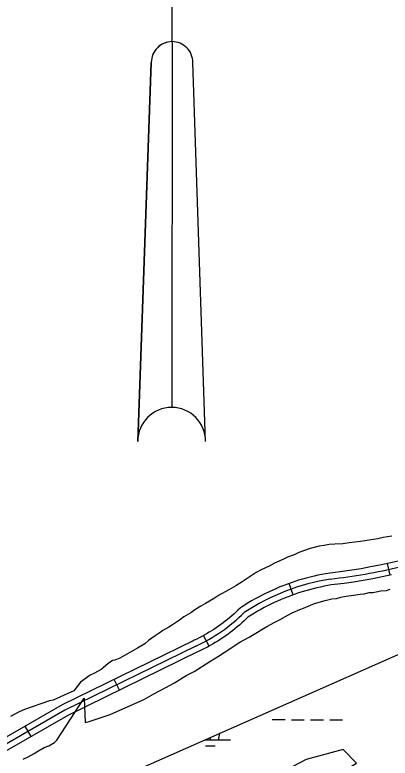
# Model space of a CAD drawing. Extents: x 3219052 to 3256913, y 800770 to 826146.
# Drawn here: x 3248322 to 3249262, y 819609 to 821468 of the extents above; entities that cross this region are included whole.
import ezdxf

# ---------------------------------------------------------------- set-up
doc = ezdxf.new("R2010")
doc.units = 0
for name, color, linetype in [('V-ANNO-SYMB', 7, 'Continuous'), ('V-ROAD-CNTR', 7, 'Continuous'), ('V-SITE-VEGE', 7, 'Continuous'), ('V-TOPO-SHOR', 7, 'Continuous'), ('V-WETL-SWMP', 7, 'Continuous')]:
    doc.layers.add(name, color=color, linetype=linetype)

msp = doc.modelspace()

# ---------------------------------------------------------------- linework, layer by layer
at = {"layer": 'V-ANNO-SYMB'}
for p, q in [((3248716, 821400.7), (3248716.4, 821725.7)), ((3248716, 821400.7), (3248714.9, 820485.7)), ((3248716, 821400.7), (3248714.9, 820485.7)), ((3248629.8, 820400.8), (3248663.9, 821348.8)), ((3248663.9, 821348.8), (3248629.8, 820400.8)), ((3248799.8, 820400.6), (3248767.9, 821348.7))]:
    msp.add_line(p, q, dxfattribs=at)
for centre, radius, start, end in [((3248715.9, 821348.7), 52, 89.93, 179.9333), ((3248715.9, 821348.7), 52, 89.9366, 179.9333), ((3248715.9, 821348.7), 52, 359.9333, 89.9366), ((3248714.8, 820400.7), 85, 89.9333, 179.9333), ((3248714.8, 820400.7), 85, 89.9333, 179.9333), ((3248714.8, 820400.7), 85, 359.9333, 89.9333), ((3248714.8, 820400.7), 85, 359.9333, 89.9333)]:
    msp.add_arc(centre, radius, start, end, dxfattribs=at)
at = {"layer": 'V-ROAD-CNTR'}
for p, q in [((3249261.5, 820066), (3249255.2, 820095.4)), ((3249018.8, 820017.1), (3249008.7, 820045.4)), ((3248808.9, 819888.9), (3248794.6, 819915.3)), ((3248583.9, 819778.5), (3248570.7, 819805.4)), ((3248363.5, 819662.9), (3248348.6, 819688.9))]:
    msp.add_line(p, q, dxfattribs=at)
for points in [[(3249282, 820101.6), (3249258.7, 820096.1), (3249235.6, 820091.2), (3249212.4, 820086.7), (3249188.9, 820082.4), (3249165.5, 820078.7), (3249142.1, 820075.3), (3249118.5, 820072.3), (3249110.3, 820071.4), (3249100.1, 820069.7), (3249090.3, 820067.9), (3249080.7, 820065.9), (3249071, 820063.7), (3249061.3, 820061.4), (3249051.8, 820058.9), (3249042.2, 820056.2), (3249032.6, 820053.4), (3249023.2, 820050.4), (3249013.8, 820047.2), (3249004.5, 820043.8), (3248995.2, 820040.4), (3248985.9, 820036.7), (3248976.8, 820032.9), (3248967.7, 820028.9), (3248958.7, 820024.8), (3248949.7, 820020.5), (3248940.9, 820016.1), (3248932, 820011.4), (3248923.4, 820006.7), (3248914.7, 820001.8), (3248906.2, 819996.7), (3248897.8, 819991.5), (3248889.4, 819986.2), (3248886.7, 819984.4), (3248880.6, 819978.4), (3248875.5, 819973.6), (3248870.3, 819968.9), (3248865.1, 819964.2), (3248859.7, 819959.7), (3248854.3, 819955.2), (3248848.8, 819950.8), (3248843.3, 819946.6), (3248837.7, 819942.5), (3248831.9, 819938.4), (3248826.1, 819934.4), (3248820.3, 819930.5), (3248814.4, 819926.8), (3248808.4, 819923.2), (3248802.3, 819919.6), (3248796.2, 819916.1), (3248790.1, 819912.8), (3248783.9, 819909.6), (3248777.6, 819906.5), (3248771.2, 819903.4), (3248768.6, 819902.2), (3248440.8, 819741.9), (3248191.5, 819598.6)], [(3249265.3, 820066.8), (3249241.6, 820061.8), (3249217.9, 820057.2), (3249194, 820052.8), (3249170, 820049), (3249146.1, 820045.6), (3249122, 820042.5), (3249114.3, 820041.7), (3249105.4, 820040.2), (3249096.2, 820038.4), (3249087, 820036.5), (3249077.7, 820034.5), (3249068.7, 820032.3), (3249059.6, 820029.9), (3249050.5, 820027.4), (3249041.5, 820024.7), (3249032.6, 820021.8), (3249023.6, 820018.8), (3249014.8, 820015.7), (3249006, 820012.4), (3248997.2, 820008.9), (3248988.6, 820005.3), (3248980, 820001.5), (3248971.4, 819997.6), (3248962.9, 819993.5), (3248954.5, 819989.4), (3248946.2, 819985), (3248938, 819980.5), (3248929.8, 819975.8), (3248921.7, 819971.1), (3248913.7, 819966.1), (3248905.8, 819961.1), (3248905.7, 819961), (3248901.4, 819956.8), (3248895.9, 819951.6), (3248890.4, 819946.6), (3248884.7, 819941.5), (3248879, 819936.6), (3248873.2, 819931.9), (3248867.3, 819927.2), (3248861.3, 819922.6), (3248855.2, 819918.1), (3248849.1, 819913.8), (3248842.9, 819909.5), (3248836.6, 819905.4), (3248830.2, 819901.3), (3248823.8, 819897.4), (3248817.3, 819893.6), (3248810.8, 819889.9), (3248804.1, 819886.3), (3248797.4, 819882.8), (3248790.7, 819879.5), (3248783.9, 819876.3), (3248781.5, 819875.1), (3248454.9, 819715.4), (3248205.9, 819572.3)], [(3248775, 819888.7), (3248447.9, 819728.6), (3248198.7, 819585.4), (3247859.2, 819406.5)]]:
    msp.add_lwpolyline(points, dxfattribs=at)
for centre, radius, start, end in [((3248961.2, 821422.1), 1373.9, 276.3124, 283.6481), ((3249200.1, 819510), 553.6, 99.1228, 123.2935), ((3248601.9, 820267.7), 416.7, 294.5497, 314.9309)]:
    msp.add_arc(centre, radius, start, end, dxfattribs=at)
at = {"layer": 'V-SITE-VEGE'}
for p, q in [((3249231.1, 820156.7), (3249187, 820150.8)), ((3249243.9, 820160.2), (3249231.1, 820156.7)), ((3249265.9, 820163.7), (3249243.9, 820160.2)), ((3249083.7, 820139), (3249061.7, 820133.1)), ((3249096.5, 820140.2), (3249083.7, 820139)), ((3249109.2, 820142.5), (3249096.5, 820140.2)), ((3249123.2, 820143.7), (3249109.2, 820142.5)), ((3249142.9, 820144.9), (3249123.2, 820143.7)), ((3249159.1, 820147.3), (3249142.9, 820144.9)), ((3249187, 820150.8), (3249159.1, 820147.3)), ((3249032.7, 820122.6), (3249021.1, 820116.8)), ((3249050.1, 820128.5), (3249032.7, 820122.6)), ((3249061.7, 820133.1), (3249050.1, 820128.5)), ((3248993.2, 820105.1), (3248972.4, 820095.8)), ((3249004.8, 820111), (3248993.2, 820105.1)), ((3249021.1, 820116.8), (3249004.8, 820111)), ((3248958.4, 820088.8), (3248938.7, 820079.5)), ((3248972.4, 820095.8), (3248958.4, 820088.8)), ((3248926, 820072.5), (3248906.3, 820059.7)), ((3248938.7, 820079.5), (3248926, 820072.5)), ((3248891.2, 820049.2), (3248875, 820039.9)), ((3248906.3, 820059.7), (3248891.2, 820049.2)), ((3248857.6, 820029.4), (3248832.1, 820015.4)), ((3248875, 820039.9), (3248857.6, 820029.4)), ((3249226.7, 820024.4), (3249238.3, 820026.7)), ((3249238.3, 820026.7), (3249252.3, 820027.9)), ((3249252.3, 820027.9), (3249261.5, 820031.4)), ((3248832.1, 820015.4), (3248819.3, 820007.3)), ((3249126.9, 820007.9), (3249138.5, 820011.4)), ((3249138.5, 820011.4), (3249151.3, 820013.8)), ((3249151.3, 820013.8), (3249169.9, 820016.1)), ((3249169.9, 820016.1), (3249186.1, 820018.5)), ((3249186.1, 820018.5), (3249196.6, 820019.7)), ((3249196.6, 820019.7), (3249209.3, 820023.2)), ((3249209.3, 820023.2), (3249218.6, 820023.2)), ((3249218.6, 820023.2), (3249226.7, 820024.4)), ((3248799.6, 819995.6), (3248788, 819988.6)), ((3248819.3, 820007.3), (3248799.6, 819995.6)), ((3249044.6, 819983.4), (3249062, 819991.5)), ((3249062, 819991.5), (3249072.4, 819995)), ((3249072.4, 819995), (3249099.1, 820003.2)), ((3249099.1, 820003.2), (3249115.3, 820006.7)), ((3249115.3, 820006.7), (3249126.9, 820007.9)), ((3248762.5, 819972.3), (3248745.1, 819961.8)), ((3248772.9, 819979.3), (3248762.5, 819972.3)), ((3248788, 819988.6), (3248772.9, 819979.3)), ((3249005.1, 819965.9), (3249016.7, 819971.7)), ((3249016.7, 819971.7), (3249035.3, 819979.9)), ((3249035.3, 819979.9), (3249044.6, 819983.4)), ((3248734.7, 819953.7), (3248717.3, 819942.1)), ((3248745.1, 819961.8), (3248734.7, 819953.7)), ((3248972.7, 819948.4), (3248986.6, 819955.4)), ((3248986.6, 819955.4), (3249005.1, 819965.9)), ((3248708, 819936.2), (3248692.9, 819928.1)), ((3248717.3, 819942.1), (3248708, 819936.2)), ((3248917, 819915.8), (3248952.9, 819937.9)), ((3248952.9, 819937.9), (3248972.7, 819948.4)), ((3248683.7, 819921.1), (3248673.2, 819914.1)), ((3248692.9, 819928.1), (3248683.7, 819921.1)), ((3248908.9, 819911.1), (3248917, 819915.8)), ((3248657, 819902.5), (3248647.7, 819894.3)), ((3248673.2, 819914.1), (3248657, 819902.5)), ((3248846.3, 819872.7), (3248885.7, 819898.3)), ((3248885.7, 819898.3), (3248908.9, 819911.1)), ((3248629.2, 819883.8), (3248617.6, 819876.8)), ((3248647.7, 819894.3), (3248629.2, 819883.8)), ((3248596.7, 819865.2), (3248585.1, 819858.2)), ((3248617.6, 819876.8), (3248596.7, 819865.2)), ((3248810.3, 819850.5), (3248832.4, 819863.4)), ((3248832.4, 819863.4), (3248846.3, 819872.7)), ((3248555, 819844.2), (3248538.7, 819830.2)), ((3248566.6, 819852.4), (3248555, 819844.2)), ((3248572.4, 819853.5), (3248566.6, 819852.4)), ((3248585.1, 819858.2), (3248572.4, 819853.5)), ((3248770.9, 819824.9), (3248810.3, 819850.5)), ((3248538.7, 819830.2), (3248521.4, 819820.9)), ((3248751.2, 819815.6), (3248770.9, 819824.9)), ((3248510.9, 819816.3), (3248486.6, 819798.8)), ((3248521.4, 819820.9), (3248510.9, 819816.3)), ((3248722.2, 819797), (3248751.2, 819815.6)), ((3248486.6, 819798.8), (3248470.4, 819776.7)), ((3248670, 819769), (3248700.2, 819785.3)), ((3248700.2, 819785.3), (3248722.2, 819797)), ((3248470.4, 819776.7), (3248446, 819766.2)), ((3248646.9, 819756.2), (3248670, 819769)), ((3248408.9, 819752.2), (3248346.2, 819730)), ((3248418.2, 819753.4), (3248408.9, 819752.2)), ((3248446, 819766.2), (3248418.2, 819753.4)), ((3248427.5, 819653.6), (3248496.2, 819758.3)), ((3248496.2, 819758.3), (3248498.4, 819697.8)), ((3248612.1, 819739.9), (3248646.9, 819756.2)), ((3248346.2, 819730), (3248333.5, 819724.2)), ((3248585.4, 819728.2), (3248612.1, 819739.9)), ((3248333.5, 819724.2), (3248311.5, 819712.5)), ((3248508.8, 819700.2), (3248561, 819717.7)), ((3248561, 819717.7), (3248585.4, 819728.2)), ((3248498.4, 819697.8), (3248508.8, 819700.2)), ((3248396.2, 819635), (3248407.8, 819639.7)), ((3248407.8, 819639.7), (3248421.7, 819647.8)), ((3248421.7, 819647.8), (3248427.5, 819653.6)), ((3248355.6, 819611.7), (3248370.7, 819619.9)), ((3248370.7, 819619.9), (3248380, 819625.7)), ((3248380, 819625.7), (3248396.2, 819635)), ((3248342.9, 819605.9), (3248355.6, 819611.7))]:
    msp.add_line(p, q, dxfattribs=at)
at = {"layer": 'V-TOPO-SHOR'}
msp.add_lwpolyline([(3248694.4, 819410.7), (3248587, 819344.6), (3247439.2, 818613.7), (3246595.1, 818059.1), (3246536, 818008.7), (3246510.6, 817949.7), (3246502.1, 817907.6), (3246535.8, 817890.7), (3246763.7, 818041.9), (3247168.7, 818277.1), (3247700.6, 818689), (3248443.4, 819167.9), (3248814.7, 819394.7), (3249051, 819520.6), (3249177.6, 819596.2), (3249143.9, 819630), (3249051.2, 819604.9), (3248764.3, 819453.8), (3248694.4, 819410.7)], dxfattribs=at)
at = {"layer": 'V-WETL-SWMP'}
for p, q in [((3248966.6, 819704.8), (3248998.6, 819704.8)), ((3249014.6, 819704.7), (3249046.6, 819704.7)), ((3249062.6, 819704.6), (3249094.6, 819704.6)), ((3249110.6, 819704.5), (3249142.6, 819704.5)), ((3248811.9, 819654.4), (3248811.9, 819660.3)), ((3248798.5, 819654.4), (3248861.9, 819654.3)), ((3248799.8, 819639), (3248823.8, 819638.9))]:
    msp.add_line(p, q, dxfattribs=at)
msp.add_lwpolyline([(3248419.2, 819487.1), (3249302.7, 819876.9), (3249418.5, 819949.3), (3249433, 820007.2), (3249476.4, 820094.1), (3249577.7, 820166.5), (3249679, 820166.5), (3249765.8, 820108.6), (3249823.7, 820036.2), (3249867.1, 819978.2), (3249982.9, 819963.7), (3250069.7, 819992.7), (3250142, 819992.7), (3250127.6, 819920.3), (3250040.7, 819804.4), (3249780.3, 819645.1), (3249563.2, 819514.8)], dxfattribs=at)
msp.add_arc((3248867.1, 819654.8), 35.2, 152.8503, 180.6517, dxfattribs=at)

doc.saveas('drawing.dxf')
